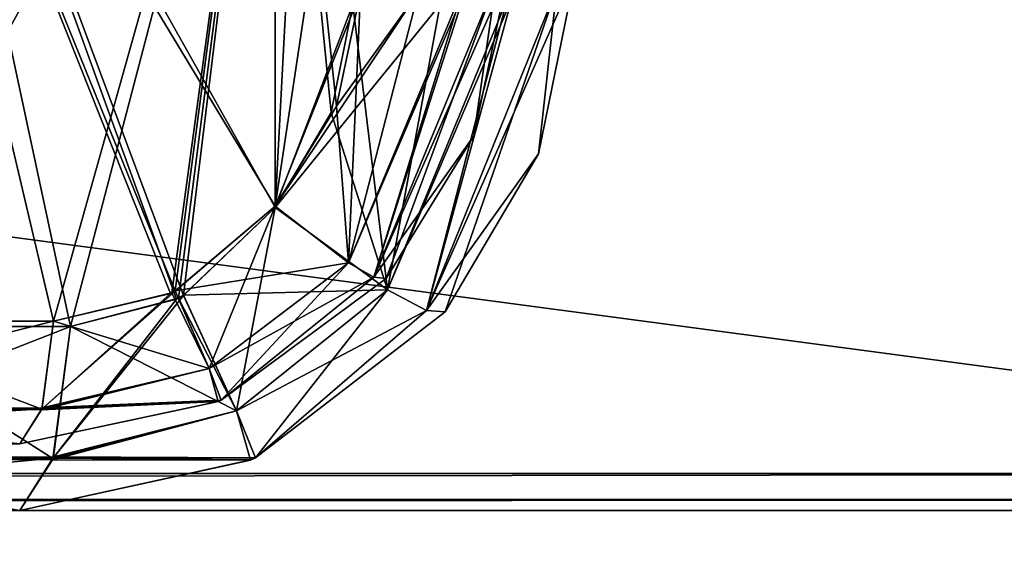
# Model space of a CAD drawing. Header units: millimetres. Extents: x -294 to 294, y -42 to 416.
# Tile 288 of 364: x 204 to 231, y -1 to 13. Entities that reach past the tile are written whole.
import ezdxf

# ---------------------------------------------------------------- set-up
doc = ezdxf.new("R2010")
doc.units = ezdxf.units.MM
doc.header["$LTSCALE"] = 65.185185
for name, color, linetype in [('13', 7, 'CONTINUOUS'), ('14', 7, 'CONTINUOUS'), ('15', 7, 'CONTINUOUS'), ('16', 7, 'CONTINUOUS'), ('1921', 7, 'CONTINUOUS'), ('1939', 7, 'CONTINUOUS'), ('1975', 7, 'CONTINUOUS'), ('1976', 7, 'CONTINUOUS'), ('1977', 7, 'CONTINUOUS'), ('1981', 7, 'CONTINUOUS'), ('1982', 7, 'CONTINUOUS'), ('1996', 7, 'CONTINUOUS'), ('1997', 7, 'CONTINUOUS'), ('1998', 7, 'CONTINUOUS'), ('2029', 7, 'CONTINUOUS'), ('2031', 7, 'CONTINUOUS'), ('2057', 7, 'CONTINUOUS'), ('2125', 7, 'CONTINUOUS'), ('2128', 7, 'CONTINUOUS'), ('2129', 7, 'CONTINUOUS'), ('2130', 7, 'CONTINUOUS'), ('2131', 7, 'CONTINUOUS'), ('2132', 7, 'CONTINUOUS'), ('2137', 7, 'CONTINUOUS'), ('2165', 7, 'CONTINUOUS'), ('2166', 7, 'CONTINUOUS'), ('2167', 7, 'CONTINUOUS'), ('2204', 7, 'CONTINUOUS'), ('3568', 7, 'CONTINUOUS'), ('3704', 7, 'CONTINUOUS'), ('3722', 7, 'CONTINUOUS'), ('3758', 7, 'CONTINUOUS'), ('3759', 7, 'CONTINUOUS'), ('3760', 7, 'CONTINUOUS'), ('3764', 7, 'CONTINUOUS'), ('3765', 7, 'CONTINUOUS'), ('3779', 7, 'CONTINUOUS'), ('3780', 7, 'CONTINUOUS'), ('3781', 7, 'CONTINUOUS'), ('3812', 7, 'CONTINUOUS'), ('3814', 7, 'CONTINUOUS'), ('3840', 7, 'CONTINUOUS'), ('3908', 7, 'CONTINUOUS'), ('3911', 7, 'CONTINUOUS'), ('3912', 7, 'CONTINUOUS'), ('3913', 7, 'CONTINUOUS'), ('3914', 7, 'CONTINUOUS'), ('3915', 7, 'CONTINUOUS'), ('3920', 7, 'CONTINUOUS'), ('3948', 7, 'CONTINUOUS'), ('3949', 7, 'CONTINUOUS'), ('3950', 7, 'CONTINUOUS'), ('7', 7, 'CONTINUOUS')]:
    doc.layers.add(name, color=color, linetype=linetype)

msp = doc.modelspace()

# ---------------------------------------------------------------- linework, layer by layer
at = {"layer": '13', "color": 250, "linetype": 'Continuous', "true_color": 0x404040}
for points in [[(252, -16, -447), (-252, -16, -447), (252, 68, -447), (252, -16, -447)], [(-252, -16, -447), (-252, 68, -447), (252, 68, -447), (-252, -16, -447)]]:
    msp.add_3dface(points, dxfattribs=at)
at = {"layer": '14', "color": 250, "linetype": 'Continuous', "true_color": 0x404040}
for points in [[(-252, 0), (252, 0), (-252, 0, -430.007), (-252, 0)], [(-252, 0, -430.007), (252, 0), (252, 0, -430.007), (-252, 0, -430.007)]]:
    msp.add_3dface(points, dxfattribs=at)
at = {"layer": '15', "color": 250, "linetype": 'Continuous', "true_color": 0x404040}
for points in [[(-252, 0.991, -431.006), (-252, 0.29, -430.711), (252, 0.991, -431.006), (-252, 0.991, -431.006)], [(-252, 0.29, -430.711), (252, 0.29, -430.711), (252, 0.991, -431.006), (-252, 0.29, -430.711)], [(-252, 0.29, -430.711), (-252, 0, -430.007), (252, 0.29, -430.711), (-252, 0.29, -430.711)], [(-252, 0, -430.007), (252, 0, -430.007), (252, 0.29, -430.711), (-252, 0, -430.007)]]:
    msp.add_3dface(points, dxfattribs=at)
at = {"layer": '16', "color": 250, "linetype": 'Continuous', "true_color": 0x404040}
for points in [[(-252, 68.009, -431.591), (-252, 0.991, -431.006), (252, 0.991, -431.006), (-252, 68.009, -431.591)], [(252, 68.009, -431.591), (-252, 68.009, -431.591), (252, 0.991, -431.006), (252, 68.009, -431.591)]]:
    msp.add_3dface(points, dxfattribs=at)
at = {"layer": '1921', "linetype": 'Continuous'}
for points in [[(190.087, 1.8, -53.409), (204.2, 1.8, -61.301), (190.091, 1.8, -124.087), (190.087, 1.8, -53.409)], [(190.091, 1.8, -124.087), (204.2, 1.8, -61.301), (204.2, 1.8, -116.199), (190.091, 1.8, -124.087)]]:
    msp.add_3dface(points, dxfattribs=at)
at = {"layer": '1939', "linetype": 'Continuous'}
for points in [[(217.392, 14.539, -60.545), (217.392, 14.539, -116.955), (216.459, 10.106, -116.41), (217.392, 14.539, -60.545)], [(216.46, 10.106, -61.09), (217.392, 14.539, -60.545), (216.459, 10.106, -116.41), (216.46, 10.106, -61.09)], [(214.09, 6.257, -61.563), (216.46, 10.106, -61.09), (214.09, 6.257, -115.937), (214.09, 6.257, -61.563)], [(214.09, 6.257, -115.937), (216.46, 10.106, -61.09), (216.459, 10.106, -116.41), (214.09, 6.257, -115.937)], [(209.634, 2.97, -61.804), (214.09, 6.257, -61.563), (209.633, 2.97, -115.696), (209.634, 2.97, -61.804)], [(209.633, 2.97, -115.696), (214.09, 6.257, -61.563), (214.09, 6.257, -115.937), (209.633, 2.97, -115.696)], [(204.2, 1.8, -116.199), (204.2, 1.8, -61.301), (209.564, 2.939, -61.802), (204.2, 1.8, -116.199)], [(204.2, 1.8, -116.199), (209.564, 2.939, -61.802), (209.559, 2.937, -115.698), (204.2, 1.8, -116.199)], [(209.559, 2.937, -115.698), (209.564, 2.939, -61.802), (209.633, 2.97, -115.696), (209.559, 2.937, -115.698)], [(209.564, 2.939, -61.802), (209.634, 2.97, -61.804), (209.633, 2.97, -115.696), (209.564, 2.939, -61.802)]]:
    msp.add_3dface(points, dxfattribs=at)
at = {"layer": '1975', "linetype": 'Continuous'}
for points in [[(205.114, 5.105, -57.469), (195.735, 2.736, -54.776), (198.52, 5.105, -54.896), (205.114, 5.105, -57.469)], [(195.735, 2.736, -54.776), (205.114, 5.105, -57.469), (204.804, 2.763, -58.768), (195.735, 2.736, -54.776)], [(204.2, 1.8, -61.301), (190.087, 1.8, -53.409), (204.797, 2.736, -58.799), (204.2, 1.8, -61.301)], [(204.797, 2.736, -58.799), (190.087, 1.8, -53.409), (195.735, 2.736, -54.776), (204.797, 2.736, -58.799)], [(204.797, 2.736, -58.799), (195.735, 2.736, -54.776), (204.804, 2.763, -58.768), (204.797, 2.736, -58.799)]]:
    msp.add_3dface(points, dxfattribs=at)
at = {"layer": '1976', "linetype": 'Continuous'}
for points in [[(211.092, 8.211, -57.624), (213.071, 6.683, -58.891), (208.397, 5.919, -57.886), (211.092, 8.211, -57.624)], [(208.397, 5.919, -57.886), (213.071, 6.683, -58.891), (209.312, 3.827, -59.26), (208.397, 5.919, -57.886)], [(213.071, 6.683, -58.891), (213.755, 6.295, -60.117), (209.312, 3.827, -59.26), (213.071, 6.683, -58.891)], [(213.755, 6.295, -60.117), (209.634, 2.97, -61.804), (209.312, 3.827, -59.26), (213.755, 6.295, -60.117)], [(214.09, 6.257, -61.563), (209.634, 2.97, -61.804), (213.755, 6.295, -60.117), (214.09, 6.257, -61.563)], [(209.312, 3.827, -59.26), (205.114, 5.105, -57.469), (208.308, 5.873, -57.885), (209.312, 3.827, -59.26)], [(208.397, 5.919, -57.886), (209.312, 3.827, -59.26), (208.308, 5.873, -57.885), (208.397, 5.919, -57.886)], [(204.804, 2.763, -58.768), (205.114, 5.105, -57.469), (209.312, 3.827, -59.26), (204.804, 2.763, -58.768)], [(209.634, 2.97, -61.804), (204.804, 2.763, -58.768), (209.312, 3.827, -59.26), (209.634, 2.97, -61.804)], [(209.564, 2.939, -61.802), (204.2, 1.8, -61.301), (204.797, 2.736, -58.799), (209.564, 2.939, -61.802)], [(209.634, 2.97, -61.804), (209.564, 2.939, -61.802), (204.797, 2.736, -58.799), (209.634, 2.97, -61.804)], [(209.634, 2.97, -61.804), (204.797, 2.736, -58.799), (204.804, 2.763, -58.768), (209.634, 2.97, -61.804)]]:
    msp.add_3dface(points, dxfattribs=at)
at = {"layer": '1977', "linetype": 'Continuous'}
for points in [[(217.392, 14.539, -60.545), (216.46, 10.106, -61.09), (213.755, 6.295, -60.117), (217.392, 14.539, -60.545)], [(217.392, 14.539, -60.545), (213.755, 6.295, -60.117), (216.255, 14.097, -57.811), (217.392, 14.539, -60.545)], [(213.755, 6.295, -60.117), (213.071, 6.683, -58.891), (216.255, 14.097, -57.811), (213.755, 6.295, -60.117)], [(216.255, 14.097, -57.811), (213.071, 6.683, -58.891), (214.962, 13.987, -56.931), (216.255, 14.097, -57.811)], [(213.071, 6.683, -58.891), (211.092, 8.211, -57.624), (214.962, 13.987, -56.931), (213.071, 6.683, -58.891)], [(214.962, 13.987, -56.931), (211.092, 8.211, -57.624), (212.749, 10.903, -57.15), (214.962, 13.987, -56.931)], [(213.395, 13.984, -56.606), (214.962, 13.987, -56.931), (212.749, 10.903, -57.15), (213.395, 13.984, -56.606)], [(216.46, 10.106, -61.09), (214.09, 6.257, -61.563), (213.755, 6.295, -60.117), (216.46, 10.106, -61.09)]]:
    msp.add_3dface(points, dxfattribs=at)
at = {"layer": '1981', "linetype": 'Continuous'}
for points in [[(211.092, 8.211, -57.624), (211.092, 26.389, -54.419), (212.749, 10.903, -57.15), (211.092, 8.211, -57.624)], [(211.092, 26.389, -54.419), (213.395, 13.984, -56.606), (212.749, 10.903, -57.15), (211.092, 26.389, -54.419)]]:
    msp.add_3dface(points, dxfattribs=at)
at = {"layer": '1982', "linetype": 'Continuous'}
for points in [[(200.086, 26.389, -51.47), (211.092, 26.389, -54.419), (198.52, 5.105, -54.896), (200.086, 26.389, -51.47)], [(211.092, 26.389, -54.419), (205.114, 5.105, -57.469), (198.52, 5.105, -54.896), (211.092, 26.389, -54.419)], [(205.114, 5.105, -57.469), (211.092, 26.389, -54.419), (208.308, 5.873, -57.885), (205.114, 5.105, -57.469)], [(211.092, 26.389, -54.419), (208.397, 5.919, -57.886), (208.308, 5.873, -57.885), (211.092, 26.389, -54.419)], [(211.092, 26.389, -54.419), (211.092, 8.211, -57.624), (208.397, 5.919, -57.886), (211.092, 26.389, -54.419)]]:
    msp.add_3dface(points, dxfattribs=at)
at = {"layer": '1996', "linetype": 'Continuous'}
for points in [[(216.459, 10.106, -116.41), (217.392, 14.539, -116.955), (217.063, 14.279, -118.499), (216.459, 10.106, -116.41)], [(214.09, 6.257, -115.937), (217.063, 14.279, -118.499), (213.755, 6.295, -117.383), (214.09, 6.257, -115.937)], [(217.063, 14.279, -118.499), (216.17, 14.085, -119.773), (213.755, 6.295, -117.383), (217.063, 14.279, -118.499)], [(214.09, 6.257, -115.937), (216.459, 10.106, -116.41), (217.063, 14.279, -118.499), (214.09, 6.257, -115.937)], [(213.071, 6.683, -118.61), (213.395, 13.984, -120.894), (212.749, 10.904, -120.351), (213.071, 6.683, -118.61)], [(216.17, 14.085, -119.773), (213.395, 13.984, -120.894), (213.071, 6.683, -118.61), (216.17, 14.085, -119.773)], [(213.755, 6.295, -117.383), (216.17, 14.085, -119.773), (213.071, 6.683, -118.61), (213.755, 6.295, -117.383)], [(211.092, 8.211, -119.876), (213.071, 6.683, -118.61), (212.749, 10.904, -120.351), (211.092, 8.211, -119.876)]]:
    msp.add_3dface(points, dxfattribs=at)
at = {"layer": '1997', "linetype": 'Continuous'}
for points in [[(209.312, 3.827, -118.24), (211.092, 8.211, -119.876), (208.396, 5.918, -119.614), (209.312, 3.827, -118.24)], [(213.071, 6.683, -118.61), (211.092, 8.211, -119.876), (209.312, 3.827, -118.24), (213.071, 6.683, -118.61)], [(209.633, 2.97, -115.696), (213.071, 6.683, -118.61), (209.312, 3.827, -118.24), (209.633, 2.97, -115.696)], [(209.633, 2.97, -115.696), (213.755, 6.295, -117.383), (213.071, 6.683, -118.61), (209.633, 2.97, -115.696)], [(209.633, 2.97, -115.696), (214.09, 6.257, -115.937), (213.755, 6.295, -117.383), (209.633, 2.97, -115.696)], [(209.312, 3.827, -118.24), (208.396, 5.918, -119.614), (204.797, 2.735, -118.7), (209.312, 3.827, -118.24)], [(204.797, 2.735, -118.7), (208.396, 5.918, -119.614), (208.271, 5.855, -119.616), (204.797, 2.735, -118.7)], [(205.114, 5.105, -120.031), (204.797, 2.735, -118.7), (208.271, 5.855, -119.616), (205.114, 5.105, -120.031)], [(209.559, 2.937, -115.698), (209.312, 3.827, -118.24), (204.789, 2.709, -118.668), (209.559, 2.937, -115.698)], [(204.789, 2.709, -118.668), (209.312, 3.827, -118.24), (204.797, 2.735, -118.7), (204.789, 2.709, -118.668)], [(209.559, 2.937, -115.698), (209.633, 2.97, -115.696), (209.312, 3.827, -118.24), (209.559, 2.937, -115.698)], [(204.2, 1.8, -116.199), (209.559, 2.937, -115.698), (204.789, 2.709, -118.668), (204.2, 1.8, -116.199)]]:
    msp.add_3dface(points, dxfattribs=at)
at = {"layer": '1998', "linetype": 'Continuous'}
for points in [[(195.735, 2.736, -122.724), (204.797, 2.735, -118.7), (198.52, 5.105, -122.604), (195.735, 2.736, -122.724)], [(204.797, 2.735, -118.7), (205.114, 5.105, -120.031), (198.52, 5.105, -122.604), (204.797, 2.735, -118.7)], [(190.091, 1.8, -124.087), (204.2, 1.8, -116.199), (195.735, 2.736, -122.724), (190.091, 1.8, -124.087)], [(204.2, 1.8, -116.199), (204.789, 2.709, -118.668), (195.735, 2.736, -122.724), (204.2, 1.8, -116.199)], [(204.789, 2.709, -118.668), (204.797, 2.735, -118.7), (195.735, 2.736, -122.724), (204.789, 2.709, -118.668)]]:
    msp.add_3dface(points, dxfattribs=at)
at = {"layer": '2029', "linetype": 'Continuous'}
for points in [[(198.52, 5.105, -122.604), (205.114, 5.105, -120.031), (200.086, 26.389, -126.03), (198.52, 5.105, -122.604)], [(211.092, 8.211, -119.876), (211.092, 26.389, -123.081), (200.086, 26.389, -126.03), (211.092, 8.211, -119.876)], [(208.396, 5.918, -119.614), (211.092, 8.211, -119.876), (200.086, 26.389, -126.03), (208.396, 5.918, -119.614)], [(208.271, 5.855, -119.616), (208.396, 5.918, -119.614), (200.086, 26.389, -126.03), (208.271, 5.855, -119.616)], [(205.114, 5.105, -120.031), (208.271, 5.855, -119.616), (200.086, 26.389, -126.03), (205.114, 5.105, -120.031)]]:
    msp.add_3dface(points, dxfattribs=at)
at = {"layer": '2031', "linetype": 'Continuous'}
for points in [[(213.828, 26.389, -123.081), (211.092, 26.389, -123.081), (211.092, 8.211, -119.876), (213.828, 26.389, -123.081)], [(213.395, 13.984, -120.894), (213.828, 26.389, -123.081), (211.092, 8.211, -119.876), (213.395, 13.984, -120.894)], [(213.395, 13.984, -120.894), (211.092, 8.211, -119.876), (212.749, 10.904, -120.351), (213.395, 13.984, -120.894)]]:
    msp.add_3dface(points, dxfattribs=at)
at = {"layer": '2057', "linetype": 'Continuous'}
for points in [[(204.2, 0, -116.204), (190.094, 0, -53.41), (190.09, 0, -124.094), (204.2, 0, -116.204)], [(204.2, 0, -61.296), (190.094, 0, -53.41), (204.2, 0, -116.204), (204.2, 0, -61.296)]]:
    msp.add_3dface(points, dxfattribs=at)
at = {"layer": '2125', "linetype": 'Continuous'}
for points in [[(213.195, 13.644, -54.666), (212.043, 26.042, -52.48), (211.092, 8.169, -55.632), (213.195, 13.644, -54.666)], [(211.092, 8.169, -55.632), (212.043, 26.042, -52.48), (211.092, 26.042, -52.48), (211.092, 8.169, -55.632)], [(212.604, 10.735, -55.179), (213.195, 13.644, -54.666), (211.092, 8.169, -55.632), (212.604, 10.735, -55.179)]]:
    msp.add_3dface(points, dxfattribs=at)
at = {"layer": '2128', "linetype": 'Continuous'}
for points in [[(205.571, 4.958, -55.548), (201.056, 26.042, -49.791), (199.483, 4.958, -53.173), (205.571, 4.958, -55.548)], [(211.092, 8.169, -55.632), (211.092, 26.042, -52.48), (201.056, 26.042, -49.791), (211.092, 8.169, -55.632)], [(211.092, 8.169, -55.632), (201.056, 26.042, -49.791), (208.62, 5.8, -55.92), (211.092, 8.169, -55.632)], [(208.62, 5.8, -55.92), (201.056, 26.042, -49.791), (208.431, 5.695, -55.918), (208.62, 5.8, -55.92)], [(208.431, 5.695, -55.918), (201.056, 26.042, -49.791), (205.571, 4.958, -55.548), (208.431, 5.695, -55.918)]]:
    msp.add_3dface(points, dxfattribs=at)
at = {"layer": '2129', "linetype": 'Continuous'}
for points in [[(211.092, 8.169, -55.632), (208.62, 5.8, -55.92), (210.048, 2.689, -57.98), (211.092, 8.169, -55.632)], [(211.092, 8.169, -55.632), (210.048, 2.689, -57.98), (214.131, 5.951, -57.524), (211.092, 8.169, -55.632)], [(210.048, 2.689, -57.98), (210.562, 1.416, -61.796), (214.131, 5.951, -57.524), (210.048, 2.689, -57.98)], [(214.131, 5.951, -57.524), (210.562, 1.416, -61.796), (215.18, 5.395, -59.367), (214.131, 5.951, -57.524)], [(208.62, 5.8, -55.92), (208.431, 5.695, -55.918), (205.095, 1.403, -57.546), (208.62, 5.8, -55.92)], [(210.048, 2.689, -57.98), (208.62, 5.8, -55.92), (205.095, 1.403, -57.546), (210.048, 2.689, -57.98)], [(208.431, 5.695, -55.918), (205.571, 4.958, -55.548), (205.095, 1.403, -57.546), (208.431, 5.695, -55.918)], [(210.562, 1.416, -61.796), (215.688, 5.354, -61.54), (215.18, 5.395, -59.367), (210.562, 1.416, -61.796)], [(210.432, 1.356, -61.795), (210.048, 2.689, -57.98), (205.084, 1.363, -57.593), (210.432, 1.356, -61.795)], [(205.084, 1.363, -57.593), (210.048, 2.689, -57.98), (205.095, 1.403, -57.546), (205.084, 1.363, -57.593)], [(210.562, 1.416, -61.796), (210.048, 2.689, -57.98), (210.432, 1.356, -61.795), (210.562, 1.416, -61.796)], [(204.2, 0, -61.296), (210.432, 1.356, -61.795), (205.084, 1.363, -57.593), (204.2, 0, -61.296)]]:
    msp.add_3dface(points, dxfattribs=at)
at = {"layer": '2130', "linetype": 'Continuous'}
for points in [[(219.191, 14.477, -116.925), (219.191, 14.477, -60.575), (218.202, 9.618, -61.089), (219.191, 14.477, -116.925)], [(219.191, 14.477, -116.925), (218.202, 9.618, -61.089), (218.202, 9.618, -116.411), (219.191, 14.477, -116.925)], [(218.202, 9.618, -61.089), (215.688, 5.354, -61.54), (218.202, 9.618, -116.411), (218.202, 9.618, -61.089)], [(218.202, 9.618, -116.411), (215.688, 5.354, -61.54), (215.688, 5.354, -115.96), (218.202, 9.618, -116.411)], [(215.688, 5.354, -61.54), (210.562, 1.416, -61.796), (215.688, 5.354, -115.96), (215.688, 5.354, -61.54)], [(215.688, 5.354, -115.96), (210.562, 1.416, -61.796), (210.562, 1.416, -115.704), (215.688, 5.354, -115.96)], [(204.2, 0, -61.296), (204.2, 0, -116.204), (210.443, 1.361, -115.705), (204.2, 0, -61.296)], [(210.432, 1.356, -61.795), (204.2, 0, -61.296), (210.443, 1.361, -115.705), (210.432, 1.356, -61.795)], [(210.562, 1.416, -61.796), (210.432, 1.356, -61.795), (210.443, 1.361, -115.705), (210.562, 1.416, -61.796)], [(210.562, 1.416, -115.704), (210.562, 1.416, -61.796), (210.443, 1.361, -115.705), (210.562, 1.416, -115.704)]]:
    msp.add_3dface(points, dxfattribs=at)
at = {"layer": '2131', "linetype": 'Continuous'}
for points in [[(219.191, 14.477, -60.575), (218.697, 14.085, -58.258), (218.202, 9.618, -61.089), (219.191, 14.477, -60.575)], [(218.697, 14.085, -58.258), (217.358, 13.795, -56.347), (215.18, 5.395, -59.367), (218.697, 14.085, -58.258)], [(215.688, 5.354, -61.54), (218.697, 14.085, -58.258), (215.18, 5.395, -59.367), (215.688, 5.354, -61.54)], [(218.697, 14.085, -58.258), (215.688, 5.354, -61.54), (218.202, 9.618, -61.089), (218.697, 14.085, -58.258)], [(213.195, 13.644, -54.666), (212.604, 10.735, -55.179), (214.131, 5.951, -57.524), (213.195, 13.644, -54.666)], [(217.358, 13.795, -56.347), (213.195, 13.644, -54.666), (214.131, 5.951, -57.524), (217.358, 13.795, -56.347)], [(217.358, 13.795, -56.347), (214.131, 5.951, -57.524), (215.18, 5.395, -59.367), (217.358, 13.795, -56.347)], [(212.604, 10.735, -55.179), (211.092, 8.169, -55.632), (214.131, 5.951, -57.524), (212.604, 10.735, -55.179)]]:
    msp.add_3dface(points, dxfattribs=at)
at = {"layer": '2132', "linetype": 'Continuous'}
for points in [[(219.191, 14.477, -116.925), (218.202, 9.618, -116.411), (215.18, 5.395, -118.133), (219.191, 14.477, -116.925)], [(217.485, 13.813, -121.027), (219.191, 14.477, -116.925), (215.18, 5.395, -118.133), (217.485, 13.813, -121.027)], [(213.195, 13.644, -122.834), (215.547, 13.648, -122.346), (211.092, 8.169, -121.868), (213.195, 13.644, -122.834)], [(211.092, 8.169, -121.868), (215.547, 13.648, -122.346), (214.131, 5.95, -119.976), (211.092, 8.169, -121.868)], [(212.603, 10.734, -122.321), (213.195, 13.644, -122.834), (211.092, 8.169, -121.868), (212.603, 10.734, -122.321)], [(215.547, 13.648, -122.346), (217.485, 13.813, -121.027), (214.131, 5.95, -119.976), (215.547, 13.648, -122.346)], [(214.131, 5.95, -119.976), (217.485, 13.813, -121.027), (215.18, 5.395, -118.133), (214.131, 5.95, -119.976)], [(218.202, 9.618, -116.411), (215.688, 5.354, -115.96), (215.18, 5.395, -118.133), (218.202, 9.618, -116.411)]]:
    msp.add_3dface(points, dxfattribs=at)
at = {"layer": '2137', "linetype": 'Continuous'}
for points in [[(213.195, 13.644, -122.834), (212.603, 10.734, -122.321), (211.092, 26.042, -125.02), (213.195, 13.644, -122.834)], [(212.603, 10.734, -122.321), (211.092, 8.169, -121.868), (211.092, 26.042, -125.02), (212.603, 10.734, -122.321)]]:
    msp.add_3dface(points, dxfattribs=at)
at = {"layer": '2165', "linetype": 'Continuous'}
for points in [[(205.571, 4.958, -121.952), (196.465, 1.404, -123.788), (199.483, 4.958, -124.327), (205.571, 4.958, -121.952)], [(196.465, 1.404, -123.788), (205.571, 4.958, -121.952), (205.107, 1.445, -120.003), (196.465, 1.404, -123.788)], [(204.2, 0, -116.204), (190.09, 0, -124.094), (205.096, 1.405, -119.957), (204.2, 0, -116.204)], [(205.096, 1.405, -119.957), (190.09, 0, -124.094), (196.465, 1.404, -123.788), (205.096, 1.405, -119.957)], [(205.096, 1.405, -119.957), (196.465, 1.404, -123.788), (205.107, 1.445, -120.003), (205.096, 1.405, -119.957)]]:
    msp.add_3dface(points, dxfattribs=at)
at = {"layer": '2166', "linetype": 'Continuous'}
for points in [[(211.092, 8.169, -121.868), (214.131, 5.95, -119.976), (208.624, 5.802, -121.58), (211.092, 8.169, -121.868)], [(208.624, 5.802, -121.58), (214.131, 5.95, -119.976), (210.048, 2.689, -119.52), (208.624, 5.802, -121.58)], [(214.131, 5.95, -119.976), (215.18, 5.395, -118.133), (210.048, 2.689, -119.52), (214.131, 5.95, -119.976)], [(210.048, 2.689, -119.52), (205.571, 4.958, -121.952), (208.483, 5.723, -121.581), (210.048, 2.689, -119.52)], [(208.624, 5.802, -121.58), (210.048, 2.689, -119.52), (208.483, 5.723, -121.581), (208.624, 5.802, -121.58)], [(215.18, 5.395, -118.133), (210.562, 1.416, -115.704), (210.048, 2.689, -119.52), (215.18, 5.395, -118.133)], [(215.688, 5.354, -115.96), (210.562, 1.416, -115.704), (215.18, 5.395, -118.133), (215.688, 5.354, -115.96)], [(205.107, 1.445, -120.003), (205.571, 4.958, -121.952), (210.048, 2.689, -119.52), (205.107, 1.445, -120.003)], [(210.562, 1.416, -115.704), (205.107, 1.445, -120.003), (210.048, 2.689, -119.52), (210.562, 1.416, -115.704)], [(210.443, 1.361, -115.705), (204.2, 0, -116.204), (205.096, 1.405, -119.957), (210.443, 1.361, -115.705)], [(210.562, 1.416, -115.704), (205.096, 1.405, -119.957), (205.107, 1.445, -120.003), (210.562, 1.416, -115.704)], [(210.562, 1.416, -115.704), (210.443, 1.361, -115.705), (205.096, 1.405, -119.957), (210.562, 1.416, -115.704)]]:
    msp.add_3dface(points, dxfattribs=at)
at = {"layer": '2167', "linetype": 'Continuous'}
for points in [[(211.092, 26.042, -125.02), (205.571, 4.958, -121.952), (199.483, 4.958, -124.327), (211.092, 26.042, -125.02)], [(211.092, 26.042, -125.02), (199.483, 4.958, -124.327), (201.056, 26.042, -127.709), (211.092, 26.042, -125.02)], [(205.571, 4.958, -121.952), (211.092, 26.042, -125.02), (208.483, 5.723, -121.581), (205.571, 4.958, -121.952)], [(211.092, 26.042, -125.02), (208.624, 5.802, -121.58), (208.483, 5.723, -121.581), (211.092, 26.042, -125.02)], [(211.092, 26.042, -125.02), (211.092, 8.169, -121.868), (208.624, 5.802, -121.58), (211.092, 26.042, -125.02)]]:
    msp.add_3dface(points, dxfattribs=at)
at = {"layer": '2204', "linetype": 'Continuous'}
for points in [[(205.095, 1.403, -57.546), (199.483, 4.958, -53.173), (196.465, 1.404, -53.712), (205.095, 1.403, -57.546)], [(205.571, 4.958, -55.548), (199.483, 4.958, -53.173), (205.095, 1.403, -57.546), (205.571, 4.958, -55.548)], [(190.094, 0, -53.41), (204.2, 0, -61.296), (196.465, 1.404, -53.712), (190.094, 0, -53.41)], [(204.2, 0, -61.296), (205.084, 1.363, -57.593), (196.465, 1.404, -53.712), (204.2, 0, -61.296)], [(205.084, 1.363, -57.593), (205.095, 1.403, -57.546), (196.465, 1.404, -53.712), (205.084, 1.363, -57.593)]]:
    msp.add_3dface(points, dxfattribs=at)
at = {"layer": '3568', "linetype": 'Continuous'}
for points in [[(196.465, 1.404, -223.212), (205.095, 1.403, -227.046), (199.483, 4.958, -222.673), (196.465, 1.404, -223.212)], [(199.483, 4.958, -222.673), (205.095, 1.403, -227.046), (205.571, 4.958, -225.048), (199.483, 4.958, -222.673)], [(204.2, 0, -230.796), (196.465, 1.404, -223.212), (190.094, 0, -222.91), (204.2, 0, -230.796)], [(205.095, 1.403, -227.046), (196.465, 1.404, -223.212), (205.084, 1.363, -227.093), (205.095, 1.403, -227.046)], [(205.084, 1.363, -227.093), (196.465, 1.404, -223.212), (204.2, 0, -230.796), (205.084, 1.363, -227.093)]]:
    msp.add_3dface(points, dxfattribs=at)
at = {"layer": '3704', "linetype": 'Continuous'}
for points in [[(190.087, 1.8, -222.909), (204.2, 1.8, -230.801), (190.091, 1.8, -293.587), (190.087, 1.8, -222.909)], [(190.091, 1.8, -293.587), (204.2, 1.8, -230.801), (204.2, 1.8, -285.699), (190.091, 1.8, -293.587)]]:
    msp.add_3dface(points, dxfattribs=at)
at = {"layer": '3722', "linetype": 'Continuous'}
for points in [[(217.392, 14.539, -230.045), (217.392, 14.539, -286.455), (216.459, 10.106, -285.91), (217.392, 14.539, -230.045)], [(216.46, 10.106, -230.59), (217.392, 14.539, -230.045), (216.459, 10.106, -285.91), (216.46, 10.106, -230.59)], [(214.09, 6.257, -231.063), (216.46, 10.106, -230.59), (214.09, 6.257, -285.437), (214.09, 6.257, -231.063)], [(214.09, 6.257, -285.437), (216.46, 10.106, -230.59), (216.459, 10.106, -285.91), (214.09, 6.257, -285.437)], [(209.634, 2.97, -231.304), (214.09, 6.257, -231.063), (209.633, 2.97, -285.196), (209.634, 2.97, -231.304)], [(209.633, 2.97, -285.196), (214.09, 6.257, -231.063), (214.09, 6.257, -285.437), (209.633, 2.97, -285.196)], [(204.2, 1.8, -285.699), (204.2, 1.8, -230.801), (209.564, 2.939, -231.302), (204.2, 1.8, -285.699)], [(204.2, 1.8, -285.699), (209.564, 2.939, -231.302), (209.559, 2.937, -285.198), (204.2, 1.8, -285.699)], [(209.559, 2.937, -285.198), (209.564, 2.939, -231.302), (209.633, 2.97, -285.196), (209.559, 2.937, -285.198)], [(209.564, 2.939, -231.302), (209.634, 2.97, -231.304), (209.633, 2.97, -285.196), (209.564, 2.939, -231.302)]]:
    msp.add_3dface(points, dxfattribs=at)
at = {"layer": '3758', "linetype": 'Continuous'}
for points in [[(205.114, 5.105, -226.969), (195.735, 2.736, -224.276), (198.52, 5.105, -224.396), (205.114, 5.105, -226.969)], [(195.735, 2.736, -224.276), (205.114, 5.105, -226.969), (204.804, 2.763, -228.268), (195.735, 2.736, -224.276)], [(204.2, 1.8, -230.801), (190.087, 1.8, -222.909), (204.797, 2.736, -228.299), (204.2, 1.8, -230.801)], [(204.797, 2.736, -228.299), (190.087, 1.8, -222.909), (195.735, 2.736, -224.276), (204.797, 2.736, -228.299)], [(204.797, 2.736, -228.299), (195.735, 2.736, -224.276), (204.804, 2.763, -228.268), (204.797, 2.736, -228.299)]]:
    msp.add_3dface(points, dxfattribs=at)
at = {"layer": '3759', "linetype": 'Continuous'}
for points in [[(211.092, 8.211, -227.124), (213.071, 6.683, -228.391), (208.397, 5.919, -227.386), (211.092, 8.211, -227.124)], [(208.397, 5.919, -227.386), (213.071, 6.683, -228.391), (209.312, 3.827, -228.76), (208.397, 5.919, -227.386)], [(213.071, 6.683, -228.391), (213.755, 6.295, -229.617), (209.312, 3.827, -228.76), (213.071, 6.683, -228.391)], [(213.755, 6.295, -229.617), (209.634, 2.97, -231.304), (209.312, 3.827, -228.76), (213.755, 6.295, -229.617)], [(214.09, 6.257, -231.063), (209.634, 2.97, -231.304), (213.755, 6.295, -229.617), (214.09, 6.257, -231.063)], [(209.312, 3.827, -228.76), (205.114, 5.105, -226.969), (208.308, 5.873, -227.385), (209.312, 3.827, -228.76)], [(208.397, 5.919, -227.386), (209.312, 3.827, -228.76), (208.308, 5.873, -227.385), (208.397, 5.919, -227.386)], [(204.804, 2.763, -228.268), (205.114, 5.105, -226.969), (209.312, 3.827, -228.76), (204.804, 2.763, -228.268)], [(209.634, 2.97, -231.304), (204.804, 2.763, -228.268), (209.312, 3.827, -228.76), (209.634, 2.97, -231.304)], [(209.564, 2.939, -231.302), (204.2, 1.8, -230.801), (204.797, 2.736, -228.299), (209.564, 2.939, -231.302)], [(209.634, 2.97, -231.304), (209.564, 2.939, -231.302), (204.797, 2.736, -228.299), (209.634, 2.97, -231.304)], [(209.634, 2.97, -231.304), (204.797, 2.736, -228.299), (204.804, 2.763, -228.268), (209.634, 2.97, -231.304)]]:
    msp.add_3dface(points, dxfattribs=at)
at = {"layer": '3760', "linetype": 'Continuous'}
for points in [[(217.392, 14.539, -230.045), (216.46, 10.106, -230.59), (213.755, 6.295, -229.617), (217.392, 14.539, -230.045)], [(217.392, 14.539, -230.045), (213.755, 6.295, -229.617), (216.255, 14.097, -227.311), (217.392, 14.539, -230.045)], [(213.755, 6.295, -229.617), (213.071, 6.683, -228.391), (216.255, 14.097, -227.311), (213.755, 6.295, -229.617)], [(216.255, 14.097, -227.311), (213.071, 6.683, -228.391), (214.962, 13.987, -226.431), (216.255, 14.097, -227.311)], [(213.071, 6.683, -228.391), (211.092, 8.211, -227.124), (214.962, 13.987, -226.431), (213.071, 6.683, -228.391)], [(214.962, 13.987, -226.431), (211.092, 8.211, -227.124), (212.749, 10.903, -226.65), (214.962, 13.987, -226.431)], [(213.395, 13.984, -226.106), (214.962, 13.987, -226.431), (212.749, 10.903, -226.65), (213.395, 13.984, -226.106)], [(216.46, 10.106, -230.59), (214.09, 6.257, -231.063), (213.755, 6.295, -229.617), (216.46, 10.106, -230.59)]]:
    msp.add_3dface(points, dxfattribs=at)
at = {"layer": '3764', "linetype": 'Continuous'}
for points in [[(211.092, 8.211, -227.124), (211.092, 26.389, -223.919), (212.749, 10.903, -226.65), (211.092, 8.211, -227.124)], [(211.092, 26.389, -223.919), (213.395, 13.984, -226.106), (212.749, 10.903, -226.65), (211.092, 26.389, -223.919)]]:
    msp.add_3dface(points, dxfattribs=at)
at = {"layer": '3765', "linetype": 'Continuous'}
for points in [[(200.086, 26.389, -220.97), (211.092, 26.389, -223.919), (198.52, 5.105, -224.396), (200.086, 26.389, -220.97)], [(211.092, 26.389, -223.919), (205.114, 5.105, -226.969), (198.52, 5.105, -224.396), (211.092, 26.389, -223.919)], [(205.114, 5.105, -226.969), (211.092, 26.389, -223.919), (208.308, 5.873, -227.385), (205.114, 5.105, -226.969)], [(211.092, 26.389, -223.919), (208.397, 5.919, -227.386), (208.308, 5.873, -227.385), (211.092, 26.389, -223.919)], [(211.092, 26.389, -223.919), (211.092, 8.211, -227.124), (208.397, 5.919, -227.386), (211.092, 26.389, -223.919)]]:
    msp.add_3dface(points, dxfattribs=at)
at = {"layer": '3779', "linetype": 'Continuous'}
for points in [[(216.459, 10.106, -285.91), (217.392, 14.539, -286.455), (217.063, 14.279, -287.999), (216.459, 10.106, -285.91)], [(214.09, 6.257, -285.437), (217.063, 14.279, -287.999), (213.755, 6.295, -286.883), (214.09, 6.257, -285.437)], [(217.063, 14.279, -287.999), (216.17, 14.085, -289.273), (213.755, 6.295, -286.883), (217.063, 14.279, -287.999)], [(214.09, 6.257, -285.437), (216.459, 10.106, -285.91), (217.063, 14.279, -287.999), (214.09, 6.257, -285.437)], [(213.071, 6.683, -288.11), (213.395, 13.984, -290.394), (212.749, 10.904, -289.851), (213.071, 6.683, -288.11)], [(216.17, 14.085, -289.273), (213.395, 13.984, -290.394), (213.071, 6.683, -288.11), (216.17, 14.085, -289.273)], [(213.755, 6.295, -286.883), (216.17, 14.085, -289.273), (213.071, 6.683, -288.11), (213.755, 6.295, -286.883)], [(211.092, 8.211, -289.376), (213.071, 6.683, -288.11), (212.749, 10.904, -289.851), (211.092, 8.211, -289.376)]]:
    msp.add_3dface(points, dxfattribs=at)
at = {"layer": '3780', "linetype": 'Continuous'}
for points in [[(209.312, 3.827, -287.74), (211.092, 8.211, -289.376), (208.396, 5.918, -289.114), (209.312, 3.827, -287.74)], [(213.071, 6.683, -288.11), (211.092, 8.211, -289.376), (209.312, 3.827, -287.74), (213.071, 6.683, -288.11)], [(209.633, 2.97, -285.196), (213.071, 6.683, -288.11), (209.312, 3.827, -287.74), (209.633, 2.97, -285.196)], [(209.633, 2.97, -285.196), (213.755, 6.295, -286.883), (213.071, 6.683, -288.11), (209.633, 2.97, -285.196)], [(209.633, 2.97, -285.196), (214.09, 6.257, -285.437), (213.755, 6.295, -286.883), (209.633, 2.97, -285.196)], [(209.312, 3.827, -287.74), (208.396, 5.918, -289.114), (204.797, 2.735, -288.2), (209.312, 3.827, -287.74)], [(204.797, 2.735, -288.2), (208.396, 5.918, -289.114), (208.271, 5.855, -289.116), (204.797, 2.735, -288.2)], [(205.114, 5.105, -289.531), (204.797, 2.735, -288.2), (208.271, 5.855, -289.116), (205.114, 5.105, -289.531)], [(209.559, 2.937, -285.198), (209.312, 3.827, -287.74), (204.789, 2.709, -288.168), (209.559, 2.937, -285.198)], [(204.789, 2.709, -288.168), (209.312, 3.827, -287.74), (204.797, 2.735, -288.2), (204.789, 2.709, -288.168)], [(209.559, 2.937, -285.198), (209.633, 2.97, -285.196), (209.312, 3.827, -287.74), (209.559, 2.937, -285.198)], [(204.2, 1.8, -285.699), (209.559, 2.937, -285.198), (204.789, 2.709, -288.168), (204.2, 1.8, -285.699)]]:
    msp.add_3dface(points, dxfattribs=at)
at = {"layer": '3781', "linetype": 'Continuous'}
for points in [[(195.735, 2.736, -292.224), (204.797, 2.735, -288.2), (198.52, 5.105, -292.104), (195.735, 2.736, -292.224)], [(204.797, 2.735, -288.2), (205.114, 5.105, -289.531), (198.52, 5.105, -292.104), (204.797, 2.735, -288.2)], [(190.091, 1.8, -293.587), (204.2, 1.8, -285.699), (195.735, 2.736, -292.224), (190.091, 1.8, -293.587)], [(204.2, 1.8, -285.699), (204.789, 2.709, -288.168), (195.735, 2.736, -292.224), (204.2, 1.8, -285.699)], [(204.789, 2.709, -288.168), (204.797, 2.735, -288.2), (195.735, 2.736, -292.224), (204.789, 2.709, -288.168)]]:
    msp.add_3dface(points, dxfattribs=at)
at = {"layer": '3812', "linetype": 'Continuous'}
for points in [[(198.52, 5.105, -292.104), (205.114, 5.105, -289.531), (200.086, 26.389, -295.53), (198.52, 5.105, -292.104)], [(211.092, 8.211, -289.376), (211.092, 26.389, -292.581), (200.086, 26.389, -295.53), (211.092, 8.211, -289.376)], [(208.396, 5.918, -289.114), (211.092, 8.211, -289.376), (200.086, 26.389, -295.53), (208.396, 5.918, -289.114)], [(208.271, 5.855, -289.116), (208.396, 5.918, -289.114), (200.086, 26.389, -295.53), (208.271, 5.855, -289.116)], [(205.114, 5.105, -289.531), (208.271, 5.855, -289.116), (200.086, 26.389, -295.53), (205.114, 5.105, -289.531)]]:
    msp.add_3dface(points, dxfattribs=at)
at = {"layer": '3814', "linetype": 'Continuous'}
for points in [[(213.828, 26.389, -292.581), (211.092, 26.389, -292.581), (211.092, 8.211, -289.376), (213.828, 26.389, -292.581)], [(213.395, 13.984, -290.394), (213.828, 26.389, -292.581), (211.092, 8.211, -289.376), (213.395, 13.984, -290.394)], [(213.395, 13.984, -290.394), (211.092, 8.211, -289.376), (212.749, 10.904, -289.851), (213.395, 13.984, -290.394)]]:
    msp.add_3dface(points, dxfattribs=at)
at = {"layer": '3840', "linetype": 'Continuous'}
for points in [[(204.2, 0, -285.704), (190.094, 0, -222.91), (190.09, 0, -293.594), (204.2, 0, -285.704)], [(204.2, 0, -230.796), (190.094, 0, -222.91), (204.2, 0, -285.704), (204.2, 0, -230.796)]]:
    msp.add_3dface(points, dxfattribs=at)
at = {"layer": '3908', "linetype": 'Continuous'}
for points in [[(211.092, 26.042, -221.98), (211.092, 8.169, -225.132), (212.043, 26.042, -221.98), (211.092, 26.042, -221.98)], [(212.043, 26.042, -221.98), (211.092, 8.169, -225.132), (213.195, 13.644, -224.166), (212.043, 26.042, -221.98)], [(213.195, 13.644, -224.166), (211.092, 8.169, -225.132), (212.604, 10.735, -224.679), (213.195, 13.644, -224.166)]]:
    msp.add_3dface(points, dxfattribs=at)
at = {"layer": '3911', "linetype": 'Continuous'}
for points in [[(199.483, 4.958, -222.673), (205.571, 4.958, -225.048), (201.056, 26.042, -219.291), (199.483, 4.958, -222.673)], [(205.571, 4.958, -225.048), (208.431, 5.695, -225.418), (201.056, 26.042, -219.291), (205.571, 4.958, -225.048)], [(208.62, 5.8, -225.42), (211.092, 8.169, -225.132), (201.056, 26.042, -219.291), (208.62, 5.8, -225.42)], [(208.431, 5.695, -225.418), (208.62, 5.8, -225.42), (201.056, 26.042, -219.291), (208.431, 5.695, -225.418)], [(211.092, 8.169, -225.132), (211.092, 26.042, -221.98), (201.056, 26.042, -219.291), (211.092, 8.169, -225.132)]]:
    msp.add_3dface(points, dxfattribs=at)
at = {"layer": '3912', "linetype": 'Continuous'}
for points in [[(208.62, 5.8, -225.42), (210.048, 2.689, -227.48), (211.092, 8.169, -225.132), (208.62, 5.8, -225.42)], [(211.092, 8.169, -225.132), (210.048, 2.689, -227.48), (214.131, 5.951, -227.024), (211.092, 8.169, -225.132)], [(210.048, 2.689, -227.48), (210.562, 1.416, -231.296), (214.131, 5.951, -227.024), (210.048, 2.689, -227.48)], [(214.131, 5.951, -227.024), (210.562, 1.416, -231.296), (215.18, 5.395, -228.867), (214.131, 5.951, -227.024)], [(205.095, 1.403, -227.046), (210.048, 2.689, -227.48), (208.62, 5.8, -225.42), (205.095, 1.403, -227.046)], [(205.095, 1.403, -227.046), (208.62, 5.8, -225.42), (208.431, 5.695, -225.418), (205.095, 1.403, -227.046)], [(205.571, 4.958, -225.048), (205.095, 1.403, -227.046), (208.431, 5.695, -225.418), (205.571, 4.958, -225.048)], [(210.562, 1.416, -231.296), (215.688, 5.354, -231.04), (215.18, 5.395, -228.867), (210.562, 1.416, -231.296)], [(205.095, 1.403, -227.046), (205.084, 1.363, -227.093), (210.048, 2.689, -227.48), (205.095, 1.403, -227.046)], [(205.084, 1.363, -227.093), (210.432, 1.356, -231.295), (210.048, 2.689, -227.48), (205.084, 1.363, -227.093)], [(210.432, 1.356, -231.295), (210.562, 1.416, -231.296), (210.048, 2.689, -227.48), (210.432, 1.356, -231.295)], [(205.084, 1.363, -227.093), (204.2, 0, -230.796), (210.432, 1.356, -231.295), (205.084, 1.363, -227.093)]]:
    msp.add_3dface(points, dxfattribs=at)
at = {"layer": '3913', "linetype": 'Continuous'}
for points in [[(219.191, 14.477, -286.425), (219.191, 14.477, -230.075), (218.202, 9.618, -230.589), (219.191, 14.477, -286.425)], [(219.191, 14.477, -286.425), (218.202, 9.618, -230.589), (218.202, 9.618, -285.911), (219.191, 14.477, -286.425)], [(215.688, 5.354, -231.04), (215.688, 5.354, -285.46), (218.202, 9.618, -285.911), (215.688, 5.354, -231.04)], [(218.202, 9.618, -230.589), (215.688, 5.354, -231.04), (218.202, 9.618, -285.911), (218.202, 9.618, -230.589)], [(210.562, 1.416, -285.204), (215.688, 5.354, -285.46), (210.562, 1.416, -231.296), (210.562, 1.416, -285.204)], [(210.562, 1.416, -231.296), (215.688, 5.354, -285.46), (215.688, 5.354, -231.04), (210.562, 1.416, -231.296)], [(204.2, 0, -230.796), (204.2, 0, -285.704), (210.443, 1.361, -285.205), (204.2, 0, -230.796)], [(204.2, 0, -230.796), (210.443, 1.361, -285.205), (210.432, 1.356, -231.295), (204.2, 0, -230.796)], [(210.432, 1.356, -231.295), (210.443, 1.361, -285.205), (210.562, 1.416, -231.296), (210.432, 1.356, -231.295)], [(210.443, 1.361, -285.205), (210.562, 1.416, -285.204), (210.562, 1.416, -231.296), (210.443, 1.361, -285.205)]]:
    msp.add_3dface(points, dxfattribs=at)
at = {"layer": '3914', "linetype": 'Continuous'}
for points in [[(218.202, 9.618, -230.589), (219.191, 14.477, -230.075), (218.697, 14.085, -227.758), (218.202, 9.618, -230.589)], [(215.18, 5.395, -228.867), (215.688, 5.354, -231.04), (218.697, 14.085, -227.758), (215.18, 5.395, -228.867)], [(215.18, 5.395, -228.867), (218.697, 14.085, -227.758), (217.358, 13.795, -225.847), (215.18, 5.395, -228.867)], [(215.688, 5.354, -231.04), (218.202, 9.618, -230.589), (218.697, 14.085, -227.758), (215.688, 5.354, -231.04)], [(214.131, 5.951, -227.024), (213.195, 13.644, -224.166), (212.604, 10.735, -224.679), (214.131, 5.951, -227.024)], [(213.195, 13.644, -224.166), (214.131, 5.951, -227.024), (217.358, 13.795, -225.847), (213.195, 13.644, -224.166)], [(214.131, 5.951, -227.024), (215.18, 5.395, -228.867), (217.358, 13.795, -225.847), (214.131, 5.951, -227.024)], [(211.092, 8.169, -225.132), (214.131, 5.951, -227.024), (212.604, 10.735, -224.679), (211.092, 8.169, -225.132)]]:
    msp.add_3dface(points, dxfattribs=at)
at = {"layer": '3915', "linetype": 'Continuous'}
for points in [[(215.18, 5.395, -287.633), (219.191, 14.477, -286.425), (218.202, 9.618, -285.911), (215.18, 5.395, -287.633)], [(219.191, 14.477, -286.425), (215.18, 5.395, -287.633), (217.485, 13.813, -290.527), (219.191, 14.477, -286.425)], [(214.131, 5.95, -289.476), (211.092, 8.169, -291.368), (215.547, 13.648, -291.846), (214.131, 5.95, -289.476)], [(215.547, 13.648, -291.846), (211.092, 8.169, -291.368), (213.195, 13.644, -292.334), (215.547, 13.648, -291.846)], [(213.195, 13.644, -292.334), (211.092, 8.169, -291.368), (212.603, 10.734, -291.821), (213.195, 13.644, -292.334)], [(215.18, 5.395, -287.633), (214.131, 5.95, -289.476), (217.485, 13.813, -290.527), (215.18, 5.395, -287.633)], [(217.485, 13.813, -290.527), (214.131, 5.95, -289.476), (215.547, 13.648, -291.846), (217.485, 13.813, -290.527)], [(215.688, 5.354, -285.46), (215.18, 5.395, -287.633), (218.202, 9.618, -285.911), (215.688, 5.354, -285.46)]]:
    msp.add_3dface(points, dxfattribs=at)
at = {"layer": '3920', "linetype": 'Continuous'}
for points in [[(212.603, 10.734, -291.821), (211.092, 8.169, -291.368), (211.092, 26.042, -294.52), (212.603, 10.734, -291.821)], [(213.195, 13.644, -292.334), (212.603, 10.734, -291.821), (211.092, 26.042, -294.52), (213.195, 13.644, -292.334)]]:
    msp.add_3dface(points, dxfattribs=at)
at = {"layer": '3948', "linetype": 'Continuous'}
for points in [[(205.571, 4.958, -291.452), (196.465, 1.404, -293.288), (199.483, 4.958, -293.827), (205.571, 4.958, -291.452)], [(196.465, 1.404, -293.288), (205.571, 4.958, -291.452), (205.107, 1.445, -289.503), (196.465, 1.404, -293.288)], [(204.2, 0, -285.704), (190.09, 0, -293.594), (205.096, 1.405, -289.457), (204.2, 0, -285.704)], [(205.096, 1.405, -289.457), (190.09, 0, -293.594), (196.465, 1.404, -293.288), (205.096, 1.405, -289.457)], [(205.096, 1.405, -289.457), (196.465, 1.404, -293.288), (205.107, 1.445, -289.503), (205.096, 1.405, -289.457)]]:
    msp.add_3dface(points, dxfattribs=at)
at = {"layer": '3949', "linetype": 'Continuous'}
for points in [[(211.092, 8.169, -291.368), (214.131, 5.95, -289.476), (208.624, 5.802, -291.08), (211.092, 8.169, -291.368)], [(208.624, 5.802, -291.08), (214.131, 5.95, -289.476), (210.048, 2.689, -289.02), (208.624, 5.802, -291.08)], [(214.131, 5.95, -289.476), (215.18, 5.395, -287.633), (210.048, 2.689, -289.02), (214.131, 5.95, -289.476)], [(210.048, 2.689, -289.02), (205.571, 4.958, -291.452), (208.483, 5.723, -291.081), (210.048, 2.689, -289.02)], [(208.624, 5.802, -291.08), (210.048, 2.689, -289.02), (208.483, 5.723, -291.081), (208.624, 5.802, -291.08)], [(210.048, 2.689, -289.02), (215.18, 5.395, -287.633), (210.562, 1.416, -285.204), (210.048, 2.689, -289.02)], [(215.18, 5.395, -287.633), (215.688, 5.354, -285.46), (210.562, 1.416, -285.204), (215.18, 5.395, -287.633)], [(205.107, 1.445, -289.503), (205.571, 4.958, -291.452), (210.048, 2.689, -289.02), (205.107, 1.445, -289.503)], [(205.107, 1.445, -289.503), (210.048, 2.689, -289.02), (210.562, 1.416, -285.204), (205.107, 1.445, -289.503)], [(204.2, 0, -285.704), (205.096, 1.405, -289.457), (210.443, 1.361, -285.205), (204.2, 0, -285.704)], [(205.096, 1.405, -289.457), (205.107, 1.445, -289.503), (210.562, 1.416, -285.204), (205.096, 1.405, -289.457)], [(205.096, 1.405, -289.457), (210.562, 1.416, -285.204), (210.443, 1.361, -285.205), (205.096, 1.405, -289.457)]]:
    msp.add_3dface(points, dxfattribs=at)
at = {"layer": '3950', "linetype": 'Continuous'}
for points in [[(205.571, 4.958, -291.452), (199.483, 4.958, -293.827), (211.092, 26.042, -294.52), (205.571, 4.958, -291.452)], [(211.092, 26.042, -294.52), (199.483, 4.958, -293.827), (201.056, 26.042, -297.209), (211.092, 26.042, -294.52)], [(208.483, 5.723, -291.081), (205.571, 4.958, -291.452), (211.092, 26.042, -294.52), (208.483, 5.723, -291.081)], [(208.624, 5.802, -291.08), (208.483, 5.723, -291.081), (211.092, 26.042, -294.52), (208.624, 5.802, -291.08)], [(211.092, 8.169, -291.368), (208.624, 5.802, -291.08), (211.092, 26.042, -294.52), (211.092, 8.169, -291.368)]]:
    msp.add_3dface(points, dxfattribs=at)
at = {"layer": '7', "color": 250, "linetype": 'Continuous', "true_color": 0x404040}
for points in [[(30, -16), (252, -16), (-252, 0), (30, -16)], [(-252, 0), (252, -16), (252, 0), (-252, 0)]]:
    msp.add_3dface(points, dxfattribs=at)

doc.saveas('drawing.dxf')
